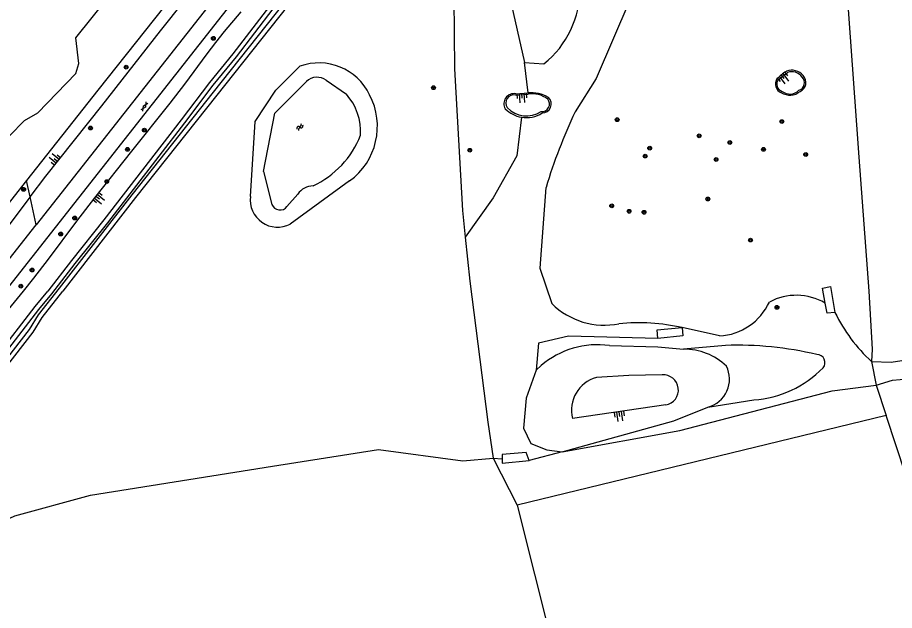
# Model space of a CAD drawing. Extents: x 126000 to 131009, y 393000 to 395500.
# Drawn here: x 130135.4 to 130320.8, y 393932.5 to 394057.8 of the extents above; entities that cross this region are included whole.
import ezdxf

# ---------------------------------------------------------------- set-up
doc = ezdxf.new("R2010")
doc.units = 0
for name, color, linetype in [('gg-afsc-hekwerk', 7, 'Continuous'), ('gg-knt-BGT kruinlijn', 7, 'Continuous'), ('gg-knt-bovenkant onderkant talud', 7, 'Continuous'), ('gg-knt-onverhard', 7, 'Continuous'), ('gg-knt-verharding', 7, 'Continuous'), ('gg-kntw-bovenkant insteek waterloop', 7, 'Continuous'), ('gg-kntw-waterlijn', 7, 'Continuous'), ('gt-grn-groengrens', 7, 'Continuous'), ('gt-grn-groengrens NZ', 7, 'Continuous'), ('gt-symb-boom', 7, 'Continuous'), ('gt-symb-gesloten verharding', 7, 'Continuous'), ('gt-symb-talud symbool', 7, 'Continuous'), ('gt-symb-watersymbool', 7, 'Continuous'), ('gx-grn-maaiveld', 7, 'Continuous')]:
    doc.layers.add(name, color=color, linetype=linetype)

# ---------------------------------------------------------------- blocks, each defined once
blk = doc.blocks.new('gt0-BOOM')
at = {"layer": 'gt-symb-boom'}
for radius in [0.4, 0.2]:
    blk.add_circle((0, 0), radius, dxfattribs=at)
blk = doc.blocks.new('gt0-TALUD_1')
at = {"layer": 'gt-symb-talud symbool'}
for p, q in [((-1, -1), (-1, 0)), ((-0.5, -2), (-0.5, 0)), ((0, -1), (0, 0)), ((0.5, -2), (0.5, 0)), ((1, -1), (1, 0))]:
    blk.add_line(p, q, dxfattribs=at)
blk = doc.blocks.new('gt0-WA')
at = {"layer": 'gt-symb-watersymbool'}
for centre, start, end in [((-0.32, 0.02), 28.0725, 151.9275), ((0.43, 0.42), 208.0725, 331.9275), ((-0.32, -0.43), 28.0725, 151.9275), ((0.43, -0.03), 208.0725, 331.9275)]:
    blk.add_arc(centre, 0.425, start, end, dxfattribs=at)
blk = doc.blocks.new('gt0-GESVH1')
at = {"layer": 'gt-symb-gesloten verharding'}
for p, q in [((-0.99, -0.26), (0.01, 0.24)), ((0.01, -0.26), (-0.99, 0.24)), ((0.01, 0.24), (1.01, -0.26)), ((1.01, 0.24), (0.01, -0.26))]:
    blk.add_line(p, q, dxfattribs=at)

msp = doc.modelspace()

# ---------------------------------------------------------------- linework, layer by layer
at = {"layer": 'gg-afsc-hekwerk'}
msp.add_line((130319.04, 393973.7), (130241.04, 393954.79), dxfattribs=at)
msp.add_lwpolyline([(130241.04, 393954.79), (130266.48, 393853.63), (130274.14, 393835.51), (130309.16, 393751.6), (130325.51, 393722.7), (130367.54, 393647.87)], dxfattribs=at)
msp.add_lwpolyline([(130241.04, 393954.79), (130266.48, 393853.63), (130274.14, 393835.51), (130309.16, 393751.6), (130325.51, 393722.7), (130367.54, 393647.87)], dxfattribs=at)
at = {"layer": 'gg-knt-BGT kruinlijn'}
for p, q in [((130296.21, 394044.64), (130298.18, 394046.15)), ((130240.73, 394041.37), (130243.35, 394041.56)), ((130272.45, 393975.96), (130252.74, 393973.06))]:
    msp.add_line(p, q, dxfattribs=at)
for points in [[(130138.09, 394019.9), (130141.43, 394024.27), (130153.26, 394039.12), (130165.61, 394054.95), (130180.35, 394073.48), (130184.64, 394079.01), (130190.32, 394086.69), (130193.46, 394090.73), (130199.81, 394098.46), (130201.56, 394100.69), (130203.37, 394103.08), (130208.69, 394110.34), (130213, 394115.94), (130239.37, 394148.84), (130249.94, 394162.49)], [(130136.69, 394000), (130138.89, 394002.74), (130141.98, 394006.73), (130147.97, 394014.74), (130151.78, 394019.71), (130159.58, 394029.57), (130167.67, 394039.66), (130170.76, 394043.66), (130175.5, 394050.11), (130177.3, 394052.51), (130179.17, 394054.85), (130182.69, 394058.98)], [(130138.09, 394019.9), (130131.16, 394010.84), (130114.29, 393989.45), (130105.32, 393977.42), (130090.8, 393959.23), (130073.42, 393937.01), (130065.02, 393926.5), (130055.46, 393914.65), (130049.86, 393907.6), (130045.54, 393902.09), (130044.1, 393899.99)], [(130057.95, 393899.52), (130059.66, 393902.02), (130061.58, 393903.28), (130064, 393906.45), (130066.36, 393909.68), (130072.72, 393918.67), (130075.08, 393921.9), (130078.12, 393925.86), (130088.1, 393938.37), (130091.01, 393942.21), (130097.57, 393951.04), (130101.09, 393955.54), (130103.63, 393958.63), (130112.69, 393969.31), (130116.06, 393973.49), (130119.12, 393977.45), (130124.5, 393984.66), (130126.18, 393987.07), (130130.65, 393992.68), (130136.69, 394000)], [(130271.69, 393982.3), (130264.6, 393982.18), (130257.81, 393981.74)]]:
    msp.add_lwpolyline(points, dxfattribs=at)
for centre, radius, start, end in [((130299.1, 394043.71), 2.61, 34.248, 110.6653), ((130297.42, 394043.67), 1.54, 141.1295, 255.6985), ((130300.1, 394043.99), 1.67, 287.1261, 45.6364), ((130244.29, 394036.54), 5.11, 51.3514, 100.5565), ((130298.68, 394044.27), 2.67, 231.8298, 315.5136), ((130240.31, 394039.72), 1.69, 75.7328, 215.0571), ((130246.27, 394039.49), 1.6, 263.1207, 40.7909), ((130243, 394042.53), 5.56, 222.8557, 303.6224), ((130271.92, 393979.11), 3.19, 279.4736, 94.264), ((130259.64, 393974.85), 7.13, 104.894, 194.5743)]:
    msp.add_arc(centre, radius, start, end, dxfattribs=at)
at = {"layer": 'gg-knt-bovenkant onderkant talud'}
for p, q in [((130297.86, 394046.41), (130297.97, 394046.45)), ((130240.75, 394041.66), (130243.32, 394041.85)), ((130246.1, 393984.29), (130245.06, 393983.29)), ((130316.91, 393980.14), (130319.04, 393973.7))]:
    msp.add_line(p, q, dxfattribs=at)
for points in [[(130242.65, 394160.37), (130244.23, 394158.24), (130232.12, 394142.83), (130152.38, 394042.4), (130137.33, 394023.36)], [(130310.94, 394060.48), (130313.26, 394028.24), (130315.37, 394000), (130316.08, 393987.73), (130315.92, 393985.1)], [(130137.33, 394023.36), (130121.89, 394003.84), (130118.81, 394000)], [(130260.52, 393988.49), (130270.76, 393988.24), (130276.21, 393987.7)], [(130245.06, 393983.29), (130242.91, 393977.35), (130242.35, 393971.03), (130243.92, 393967.79), (130247.33, 393966.45), (130250.52, 393966.05)], [(130250.52, 393966.05), (130274.17, 393972.6), (130281.34, 393975.48)], [(130344.84, 393884.56), (130347.77, 393886.55), (130319.04, 393973.7)]]:
    msp.add_lwpolyline(points, dxfattribs=at)
for centre, radius, start, end in [((130305.69, 394034.91), 13.9, 124.2552, 134.5118), ((130299.06, 394043.5), 3.14, 39.475, 110.4032), ((130300, 394044.05), 2.07, 293.216, 44.2036), ((130297.61, 394043.74), 1.99, 146.8352, 248.6287), ((130240.33, 394039.58), 2.11, 78.5505, 211.3468), ((130244.02, 394034.79), 7.1, 59.2019, 95.7238), ((130298.66, 394044.78), 3.4, 238.377, 309.3806), ((130246.33, 394039.52), 1.91, 269.4442, 45.836), ((130242.96, 394042.88), 6.24, 224.7154, 260.5117), ((130242.96, 394042.87), 6.24, 260.4725, 302.504), ((130257.99, 393970.36), 18.31, 82.0594, 130.4927), ((130276.35, 393974.75), 12.95, 46.5568, 90.5983), ((130279.82, 393981.39), 6.1, 284.4279, 27.0069)]:
    msp.add_arc(centre, radius, start, end, dxfattribs=at)
at = {"layer": 'gg-knt-onverhard'}
msp.add_line((130315.92, 393985.1), (130316.91, 393980.14), dxfattribs=at)
for points in [[(130315.92, 393985.1), (130320.1, 393985.01), (130325.06, 393985.76)], [(130316.91, 393980.14), (130320.39, 393981.21), (130323.58, 393981.48), (130326.38, 393981.38), (130327.69, 393981.27), (130328.71, 393980.8), (130329.61, 393979.83), (130330.39, 393978.71), (130332.92, 393964.19), (130335.14, 393952.87), (130338.08, 393942.07), (130342.89, 393928.24), (130352.25, 393896.69), (130353.53, 393892.59), (130354.23, 393889.27), (130354.64, 393886.96), (130354.46, 393883.62), (130354.12, 393880.34), (130353.74, 393877.45), (130353.26, 393875.05)]]:
    msp.add_lwpolyline(points, dxfattribs=at)
at = {"layer": 'gg-knt-verharding'}
msp.add_lwpolyline([(130389.01, 394344.31), (130385.51, 394337.56), (130379.25, 394326.3), (130372.12, 394314.33), (130364.69, 394302.8), (130357.07, 394291.56), (130349.15, 394280.83), (130340.85, 394270.04), (130215.34, 394110.46), (130139.38, 394014.01)], dxfattribs=at)
at = {"layer": 'gg-kntw-bovenkant insteek waterloop'}
msp.add_line((130205.59, 394023.25), (130193.07, 394014.14), dxfattribs=at)
for points in [[(130235.59, 394119.2), (130228.91, 394111.03), (130216.99, 394095.17), (130210.37, 394087.85), (130203.11, 394078.54), (130196.07, 394069.98), (130188.65, 394060.17), (130180.93, 394050.07), (130175.98, 394044.07), (130170, 394036.14), (130153.69, 394015.01), (130146.8, 394006.44), (130141.85, 394000)], [(130228.62, 394105.38), (130198.17, 394067.39), (130177.56, 394041.35), (130160.37, 394019.73), (130144.99, 394000)], [(130184.64, 394019.97), (130185.66, 394035.78), (130190.05, 394042.44), (130195.07, 394047.47)]]:
    msp.add_lwpolyline(points, dxfattribs=at)
for centre, radius, start, end in [((130199.12, 394036.28), 11.9, 25.7723, 109.88), ((130197.23, 394034.79), 14.26, 305.9191, 27.8477), ((130190.38, 394019.28), 5.79, 173.0828, 297.5962)]:
    msp.add_arc(centre, radius, start, end, dxfattribs=at)
at = {"layer": 'gg-kntw-waterlijn'}
for p, q in [((130200.67, 394044.51), (130204.95, 394041.55)), ((130187.43, 394025.27), (130189.19, 394018.3)), ((130192.37, 394017.84), (130194.65, 394020.47))]:
    msp.add_line(p, q, dxfattribs=at)
for points in [[(130142.64, 393999.39), (130147.59, 394005.83), (130154.48, 394014.39), (130170.79, 394035.53), (130176.77, 394043.45), (130181.72, 394049.45), (130189.45, 394059.57), (130196.85, 394069.36), (130203.89, 394077.91), (130211.14, 394087.2), (130217.76, 394094.53), (130229.7, 394110.42), (130237.16, 394119.55)], [(130238.08, 394118.8), (130229.67, 394108.29), (130197.39, 394068.02), (130176.77, 394041.97), (130159.58, 394020.35), (130144.2, 394000.61)], [(130187.43, 394025.27), (130189.81, 394037.54), (130196.47, 394044.29)]]:
    msp.add_lwpolyline(points, dxfattribs=at)
for centre, radius, start, end in [((130198.7, 394041.83), 3.32, 53.7032, 132.2651), ((130196.15, 394033.68), 11.8, 356.2577, 41.8103), ((130189.51, 394040.15), 19.79, 295.0233, 338.5555), ((130197.95, 394018.24), 3.98, 90.9415, 146.006), ((130190.91, 394018.95), 1.84, 200.5656, 322.7057)]:
    msp.add_arc(centre, radius, start, end, dxfattribs=at)
at = {"layer": 'gt-grn-groengrens'}
for p, q in [((130235.55, 394079.56), (130242.61, 394048.29)), ((130242.61, 394048.29), (130246.67, 394047.97)), ((130138.09, 394019.9), (130137.33, 394023.36)), ((130139.38, 394014.01), (130138.09, 394019.9)), ((130283.83, 393990.51), (130275.94, 393992.28)), ((130285.04, 393988.51), (130276.21, 393987.7)), ((130281.34, 393975.48), (130291.05, 393977.02)), ((130250.52, 393966.05), (130243.54, 393964.2)), ((130235.97, 393964.67), (130241.04, 393954.79)), ((130235.97, 393964.67), (130237.89, 393964.55))]:
    msp.add_line(p, q, dxfattribs=at)
for points in [[(130227.65, 394071.4), (130227.63, 394061.94), (130227.75, 394046.94), (130228.6, 394031.97), (130229.44, 394016.99), (130230.02, 394011.37)], [(130265.61, 394066.99), (130264.81, 394061.42), (130257.7, 394044.92), (130253.28, 394037.84)], [(130241.93, 394036.72), (130240.94, 394028.57), (130235.95, 394019.68), (130230.02, 394011.37)], [(130247.12, 394021.89), (130245.81, 394004.82), (130248.37, 393997.35)], [(130230.02, 394011.37), (130230.99, 394002.07), (130234.8, 393972.32), (130235.97, 393964.67)], [(130306.13, 393997.46), (130305.55, 394000.64), (130307.27, 394000.95), (130308.21, 393995.47)], [(130308.21, 393995.47), (130306.53, 393995.3), (130306.13, 393997.46)], [(130270.74, 393989.98), (130270.59, 393991.8), (130275.94, 393992.28)], [(130275.94, 393992.28), (130276.08, 393990.51), (130270.74, 393989.98)], [(130270.74, 393989.98), (130251.9, 393990.47), (130245.55, 393989.02), (130245.06, 393983.29)], [(130250.52, 393966.05), (130275.42, 393970.53), (130307.61, 393978.91), (130316.91, 393980.14)], [(130105.17, 393930.42), (130107.85, 393937.85), (130118.05, 393944.74), (130134.86, 393952.53), (130150.87, 393956.91), (130189.33, 393963), (130211.69, 393966.54), (130229.51, 393964.13), (130235.97, 393964.67)], [(130243.54, 393964.2), (130242.94, 393965.87), (130237.89, 393965.46), (130237.89, 393964.55)], [(130237.89, 393964.55), (130237.89, 393963.64), (130243.54, 393964.2)]]:
    msp.add_lwpolyline(points, dxfattribs=at)
for centre, radius, start, end in [((130234.2, 394063.71), 20.08, 308.4031, 1.0954), ((130356.46, 393988.84), 114.22, 154.5972, 163.1815), ((130300.04, 393986.91), 12.19, 60.0063, 117.8953), ((130259.44, 394008.51), 15.72, 225.2387, 281.4095), ((130283.09, 394002.89), 12.4, 273.4213, 335.1653), ((130340.04, 394011.11), 35.47, 206.1724, 227.1666), ((130266.66, 393950.79), 42.51, 77.3972, 95.5503), ((130287.53, 393914.87), 73.69, 76.7751, 91.9386), ((130304.39, 393984.89), 1.72, 319.8481, 89.9566), ((130289.51, 393999.62), 22.65, 273.8889, 315.6132)]:
    msp.add_arc(centre, radius, start, end, dxfattribs=at)
at = {"layer": 'gt-grn-groengrens NZ'}
msp.add_line((130243.32, 394041.85), (130242.61, 394048.29), dxfattribs=at)
at = {"layer": 'gx-grn-maaiveld'}
for points in [[(130045.18, 393888.61), (130051.7, 393896.86), (130094.04, 393950.74), (130218.22, 394108.45), (130343.52, 394267.78), (130352.02, 394278.84), (130359.87, 394289.49), (130367.63, 394300.9), (130375.09, 394312.48), (130382.3, 394324.57), (130388.46, 394335.64), (130391.13, 394340.65), (130392.06, 394342.07)], [(130133.74, 394032.81), (130136.91, 394036.04), (130139.72, 394037.62), (130147.71, 394045.98), (130148.4, 394048.05), (130147.75, 394053.5), (130154.39, 394061.76)], [(130043.52, 393892.12), (130053.33, 393904.54), (130090.91, 393952.46), (130139.38, 394014.01)], [(130064.07, 393895.5), (130064.02, 393895.45), (130062.85, 393896.23), (130062.06, 393898.23), (130062.78, 393899.24), (130074.16, 393913.21), (130092.51, 393936.6), (130106.87, 393955.59), (130122.62, 393975.36), (130139.15, 393996.73), (130141.85, 394000)], [(130144.2, 394000.61), (130139.77, 393994.95), (130137.91, 393991.89), (130125.28, 393975.68), (130077.89, 393914.43), (130064.19, 393896.82), (130063.67, 393896.63), (130063.34, 393896.99), (130063.5, 393897.61), (130074.95, 393912.6), (130093.31, 393935.99), (130107.66, 393954.98), (130123.41, 393974.74), (130139.93, 393996.11), (130142.64, 393999.39)], [(130064.07, 393895.5), (130064.71, 393896.05), (130078.68, 393913.81), (130126.07, 393975.06), (130138.73, 393991.32), (130140.6, 393994.38), (130144.99, 394000)]]:
    msp.add_lwpolyline(points, dxfattribs=at)

# ---------------------------------------------------------------- block references
at = {"layer": 'gt-symb-boom'}
for p in [(130176.81, 394053.36), (130158.39, 394047.29), (130223.34, 394042.95), (130262.17, 394036.18), (130296.97, 394035.79), (130150.84, 394034.43), (130162.22, 394033.99), (130279.49, 394032.77), (130269.05, 394030.17), (130285.98, 394031.38), (130158.65, 394029.92), (130231.01, 394029.74), (130268.08, 394028.5), (130293.09, 394029.92), (130302.02, 394028.84), (130283.08, 394027.78), (130154.28, 394023.12), (130136.71, 394021.47), (130281.33, 394019.44), (130261.02, 394017.99), (130147.5, 394015.42), (130264.69, 394016.85), (130267.85, 394016.64), (130144.54, 394012.04), (130290.35, 394010.76), (130138.49, 394004.43), (130136.12, 394001.04), (130295.94, 393996.55)]:
    msp.add_blockref('gt0-BOOM', p, dxfattribs=at)
at = {"layer": 'gt-symb-gesloten verharding', "rotation": 57.502428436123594}
msp.add_blockref('gt0-GESVH1', (130162.22, 394038.95), dxfattribs=at)
at = {"layer": 'gt-symb-talud symbool'}
for p, xscale, yscale, rotation in [((130296.87, 394045.66), 0.9994003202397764, 0.9994003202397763, 36.8240335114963), ((130242.03, 394041.75), 0.9998924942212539, 0.999892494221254, 4.359151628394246), ((130143.94, 394027.37), 1.0001684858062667, 1.0001684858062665, -129.11608916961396), ((130151.93, 394020.01), 1.0001379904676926, 1.0001379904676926, 51.25072308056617), ((130262.6, 393974.51), 0.9997184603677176, 0.9997184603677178, 8.397572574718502)]:
    msp.add_blockref('gt0-TALUD_1', p, dxfattribs=dict(at, xscale=xscale, yscale=yscale, rotation=rotation))
at = {"layer": 'gt-symb-watersymbool', "rotation": 51.295429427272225}
msp.add_blockref('gt0-WA', (130195.06, 394034.58), dxfattribs=at)

doc.saveas('drawing.dxf')
